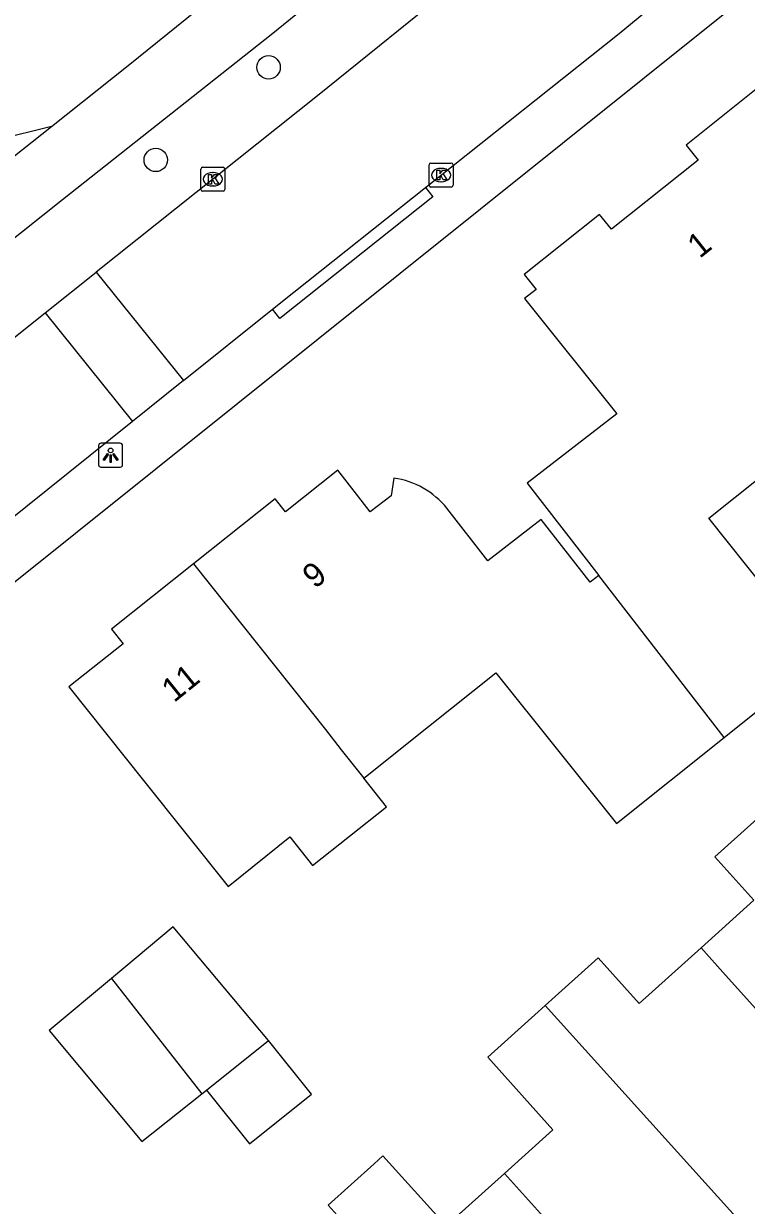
# Model space of a CAD drawing. Extents: x 161772 to 163123, y 383092 to 383917.
# Drawn here: x 162746.35 to 162776.52, y 383642.9 to 383692.26 of the extents above; entities that cross this region are included whole.
import ezdxf

# ---------------------------------------------------------------- set-up
doc = ezdxf.new("R2010")
doc.units = 0
for name, color, linetype in [('IMGEO_Boom', 7, 'Continuous'), ('IMGEO_Groenvoorziening', 7, 'Continuous'), ('IMGEO_Kolk', 7, 'Continuous'), ('IMGEO_Lichtpunt', 7, 'Continuous'), ('IMGEO_Pand', 7, 'Continuous'), ('IMGEO_Pand_nummerreeks', 7, 'Continuous'), ('IMGEO_Rijbaan_lokaal_open', 7, 'Continuous'), ('IMGEO_Voetpad_open', 7, 'Continuous')]:
    doc.layers.add(name, color=color, linetype=linetype)

msp = doc.modelspace()

# ---------------------------------------------------------------- linework, layer by layer
at = {"layer": 'IMGEO_Boom'}
for centre in [(162756.573, 383690.43), (162751.861, 383686.562)]:
    msp.add_circle(centre, 0.489, dxfattribs=at)
at = {"layer": 'IMGEO_Groenvoorziening'}
msp.add_lwpolyline([(162747.515, 383687.966), (162745.256, 383687.401)], dxfattribs=at)
at = {"layer": 'IMGEO_Kolk'}
for p, q in [((162763.275, 383685.503), (162763.275, 383686.355)), ((162763.35, 383686.429), (162764.202, 383686.429)), ((162764.276, 383686.355), (162764.276, 383685.503)), ((162753.745, 383685.331), (162753.745, 383686.183)), ((162753.82, 383686.257), (162754.672, 383686.257)), ((162754.233, 383686.037), (162754.258, 383686.037)), ((162754.746, 383686.183), (162754.746, 383685.331)), ((162763.763, 383686.209), (162763.788, 383686.209)), ((162754.256, 383685.477), (162754.231, 383685.477)), ((162764.202, 383685.429), (162763.35, 383685.429)), ((162763.786, 383685.649), (162763.761, 383685.649)), ((162754.672, 383685.257), (162753.82, 383685.257))]:
    msp.add_line(p, q, dxfattribs=at)
for points in [[(162763.275, 383685.503), (162763.275, 383686.355)], [(162763.35, 383686.429), (162764.202, 383686.429)], [(162764.276, 383686.355), (162764.276, 383685.503)], [(162753.745, 383685.331), (162753.745, 383686.183)], [(162753.82, 383686.257), (162754.672, 383686.257)], [(162754.066, 383685.957), (162754.189, 383685.957), (162754.189, 383685.806), (162754.319, 383685.957), (162754.483, 383685.957), (162754.337, 383685.806), (162754.49, 383685.557), (162754.338, 383685.557), (162754.253, 383685.721), (162754.189, 383685.654), (162754.189, 383685.557), (162754.066, 383685.557), (162754.066, 383685.957)], [(162754.746, 383686.183), (162754.746, 383685.331)], [(162763.596, 383686.129), (162763.719, 383686.129), (162763.719, 383685.978), (162763.849, 383686.129), (162764.013, 383686.129), (162763.867, 383685.978), (162764.02, 383685.729), (162763.868, 383685.729), (162763.783, 383685.893), (162763.719, 383685.826), (162763.719, 383685.729), (162763.596, 383685.729), (162763.596, 383686.129)], [(162764.202, 383685.429), (162763.35, 383685.429)], [(162754.672, 383685.257), (162753.82, 383685.257)]]:
    msp.add_lwpolyline(points, dxfattribs=at)
for centre, start, end in [((162763.352, 383686.353), 91.552, 178.448), ((162763.352, 383686.353), 91.552, 178.448), ((162764.2, 383686.353), 1.552, 88.448), ((162764.2, 383686.353), 1.552, 88.448), ((162753.822, 383686.181), 91.552, 178.448), ((162753.822, 383686.181), 91.552, 178.448), ((162754.67, 383686.181), 1.552, 88.448), ((162754.67, 383686.181), 1.552, 88.448), ((162753.822, 383685.333), 181.552, 268.448), ((162753.822, 383685.333), 181.552, 268.448), ((162754.67, 383685.333), 271.552, 358.448), ((162754.67, 383685.333), 271.552, 358.448), ((162763.352, 383685.505), 181.552, 268.448), ((162763.352, 383685.505), 181.552, 268.448), ((162764.2, 383685.505), 271.552, 358.448), ((162764.2, 383685.505), 271.552, 358.448)]:
    msp.add_arc(centre, 0.0765, start, end, dxfattribs=at)
for centre, major_axis, ratio, start_param, end_param in [((162754.232, 383685.757), (-0.387, 0.002), 0.722429, 4.712389, 7.853982), ((162754.257, 383685.757), (-0.39, 0.002), 0.717154, 1.570796, 4.712389), ((162763.762, 383685.929), (-0.387, 0.002), 0.722429, 4.712389, 7.853982), ((162763.787, 383685.929), (-0.39, 0.002), 0.717154, 1.570796, 4.712389)]:
    msp.add_ellipse(centre, major_axis=major_axis, ratio=ratio, start_param=start_param, end_param=end_param, dxfattribs=at)
at = {"layer": 'IMGEO_Lichtpunt'}
for p, q in [((162749.478, 383674.633), (162749.478, 383673.826)), ((162749.478, 383674.633), (162749.478, 383673.826)), ((162750.38, 383674.728), (162749.572, 383674.728)), ((162750.38, 383674.728), (162749.572, 383674.728)), ((162750.474, 383673.826), (162750.474, 383674.633)), ((162750.474, 383673.826), (162750.474, 383674.633)), ((162749.572, 383673.732), (162750.38, 383673.732)), ((162749.572, 383673.732), (162750.38, 383673.732))]:
    msp.add_line(p, q, dxfattribs=at)
for points in [[(162749.852, 383674.297), (162749.891, 383674.269), (162749.703, 383674.007), (162749.665, 383674.034), (162749.852, 383674.297)], [(162749.954, 383674.249), (162750.001, 383674.249), (162750.001, 383673.927), (162749.954, 383673.927), (162749.954, 383674.249)], [(162750.064, 383674.269), (162750.102, 383674.296), (162750.289, 383674.034), (162750.25, 383674.006), (162750.064, 383674.269)]]:
    msp.add_lwpolyline(points, dxfattribs=at)
msp.add_circle((162749.977, 383674.431), 0.0994, dxfattribs=at)
for centre, start, end in [((162749.572, 383674.633), 90, 180), ((162749.572, 383674.633), 90, 180), ((162750.38, 383674.633), 0, 90), ((162750.38, 383674.633), 0, 90), ((162749.572, 383673.826), 180, 270), ((162749.572, 383673.826), 180, 270), ((162750.38, 383673.826), 270, 0), ((162750.38, 383673.826), 270, 360)]:
    msp.add_arc(centre, 0.0946, start, end, dxfattribs=at)
at = {"layer": 'IMGEO_Pand'}
for points in [[(162785.828, 383692.924), (162779.475, 383687.857), (162778.165, 383689.5), (162777.557, 383689.015), (162777.071, 383689.624), (162774.005, 383687.179), (162774.505, 383686.551), (162770.888, 383683.666), (162770.39, 383684.29), (162767.241, 383681.778), (162767.741, 383681.152), (162767.266, 383680.773), (162771.111, 383675.952), (162767.377, 383673.065), (162770.361, 383669.205)], [(162775.591, 383662.442), (162779.661, 383665.698), (162774.953, 383671.6), (162785.68, 383680.155), (162782.495, 383684.15), (162788.809, 383689.187)], [(162761.803, 383673.278), (162761.693, 383672.539), (162760.812, 383671.872), (162760.435, 383672.359), (162759.464, 383673.613), (162757.281, 383671.869), (162756.847, 383672.413), (162753.433, 383669.69)], [(162770.361, 383669.205), (162769.997, 383668.922), (162767.957, 383671.546), (162767.528, 383671.213), (162765.731, 383669.816), (162764.021, 383672.015)], [(162753.433, 383669.69), (162750.021, 383666.969), (162750.507, 383666.36), (162748.239, 383664.551), (162751.357, 383660.642), (162754.879, 383656.225), (162757.466, 383658.289), (162758.41, 383657.1), (162761.491, 383659.548), (162760.545, 383660.739)], [(162753.433, 383669.69), (162758.951, 383662.774), (162759.598, 383661.93), (162760.545, 383660.739)], [(162775.591, 383662.442), (162770.361, 383669.205)], [(162760.545, 383660.739), (162763.252, 383662.898), (162766.069, 383665.145), (162771.095, 383658.845), (162775.591, 383662.442)], [(162786.572, 383649.471), (162783.227, 383653.187), (162780.192, 383656.558), (162780.176, 383656.575), (162777.514, 383659.531), (162775.208, 383657.455), (162776.841, 383655.641), (162774.633, 383653.651)], [(162756.57, 383649.787), (162752.588, 383654.54), (162750.01, 383652.38)], [(162768.129, 383651.255), (162770.333, 383653.239), (162772.054, 383651.329), (162774.633, 383653.651)], [(162774.633, 383653.651), (162775.65, 383652.521), (162782.055, 383645.404)], [(162750.01, 383652.38), (162747.407, 383650.198), (162751.286, 383645.568), (162753.787, 383647.565)], [(162750.01, 383652.38), (162753.787, 383647.565)], [(162766.427, 383644.239), (162768.449, 383646.059), (162765.722, 383649.087), (162767.696, 383650.865), (162768.129, 383651.255)], [(162768.129, 383651.255), (162777.499, 383640.846)], [(162753.979, 383647.718), (162755.77, 383645.475), (162758.361, 383647.543), (162756.57, 383649.787)], [(162753.979, 383647.718), (162756.57, 383649.787)], [(162753.787, 383647.565), (162753.979, 383647.718)], [(162768.092, 383632.889), (162764.752, 383636.597), (162761.697, 383639.991), (162759.068, 383642.911), (162760.987, 383644.638), (162761.351, 383644.966), (162763.985, 383642.04), (162766.427, 383644.239)], [(162773.07, 383636.859), (162766.427, 383644.239)]]:
    msp.add_lwpolyline(points, dxfattribs=at)
msp.add_arc((162761.309, 383669.831), 3.482, 38.8407, 81.8422, dxfattribs=at)
at = {"layer": 'IMGEO_Rijbaan_lokaal_open'}
for points in [[(162773.42, 383701.293), (162772.343, 383700.261), (162770.558, 383698.891), (162758.623, 383689.239), (162749.38, 383681.881)], [(162763.121, 383685.411), (162771.215, 383691.849), (162773.749, 383693.942), (162774.738, 383694.717)], [(162756.734, 383680.325), (162757.632, 383681.045), (162763.121, 383685.411)], [(162747.248, 383680.179), (162749.38, 383681.881)], [(162749.38, 383681.881), (162753.02, 383677.345)], [(162716.454, 383655.57), (162723.526, 383661.153), (162736.559, 383671.649), (162747.248, 383680.179)], [(162747.248, 383680.179), (162750.892, 383675.637)], [(162753.02, 383677.345), (162756.734, 383680.325)], [(162753.02, 383677.345), (162750.892, 383675.637)], [(162750.892, 383675.637), (162741.973, 383668.482)]]:
    msp.add_lwpolyline(points, dxfattribs=at)
at = {"layer": 'IMGEO_Voetpad_open'}
for points in [[(162747.515, 383687.966), (162750.714, 383690.503), (162753.155, 383692.478), (162760.348, 383698.299), (162762.774, 383700.262), (162765.638, 383702.58), (162769.038, 383705.179)], [(162716.454, 383655.57), (162715.463, 383659.014), (162722.922, 383664.974), (162728.897, 383669.719), (162736.866, 383676.077), (162747.963, 383684.911), (162756.745, 383691.854), (162763.552, 383697.397), (162767.876, 383700.898), (162768.826, 383701.698)], [(162624.721, 383572.388), (162687.563, 383622.167), (162778.983, 383695.388), (162783.083, 383695.752)], [(162714.516, 383661.797), (162747.515, 383687.966)], [(162763.121, 383685.411), (162763.433, 383685.021), (162757.046, 383679.935), (162756.734, 383680.325)]]:
    msp.add_lwpolyline(points, dxfattribs=at)

# ---------------------------------------------------------------- texts
at = {"layer": 'IMGEO_Pand_nummerreeks'}
for s, rotation, p in [('1', 38.6976, (162774.573, 383682.422)), ('9', 38.9153, (162758.505, 383668.623)), ('11', 38.9153, (162752.623, 383663.873))]:
    msp.add_text(s, height=1, rotation=rotation, dxfattribs=at).set_placement(p)

doc.saveas('drawing.dxf')
